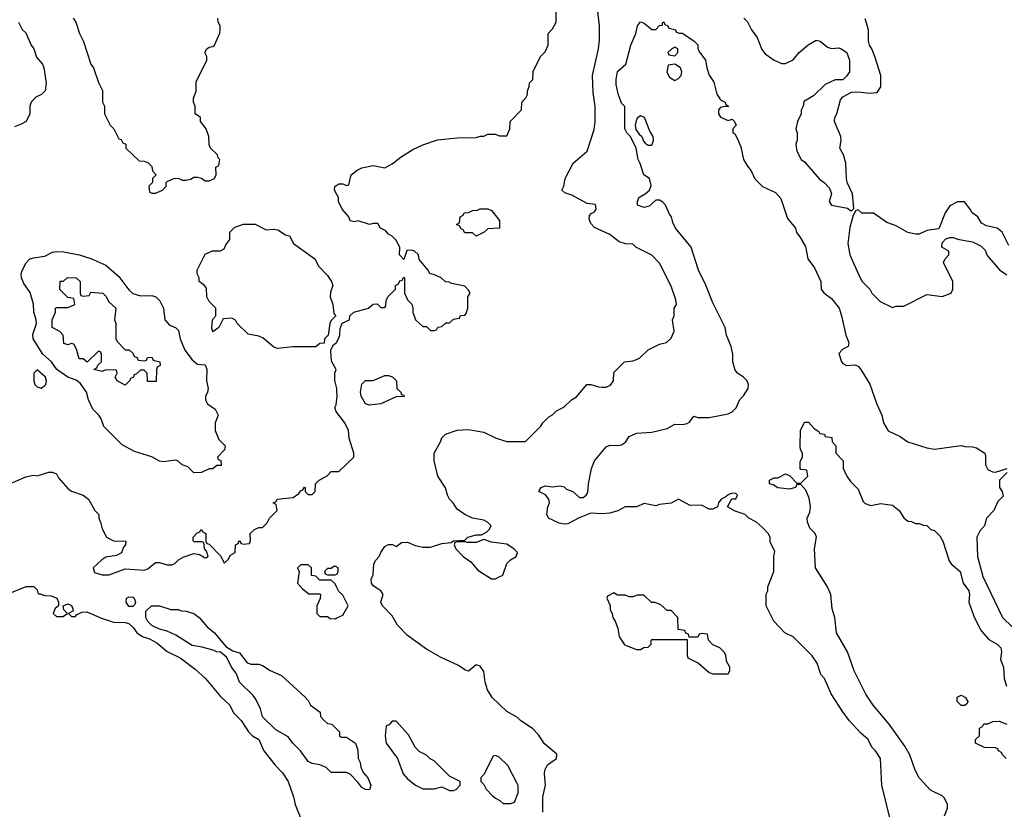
# Model space of a CAD drawing. Header units: inches. Extents: x 1793389 to 1900389, y 320802 to 470796.
# Tile 286 of 656: x 1848338 to 1853496, y 392644 to 396783. Entities that reach past the tile are written whole.
import ezdxf

# ---------------------------------------------------------------- set-up
doc = ezdxf.new("R2010")
doc.units = ezdxf.units.IN
doc.header["$MEASUREMENT"] = 0
doc.layers.add('B8349', color=7, linetype='Continuous')
doc.layers.add('B8359', color=7, linetype='Continuous')

msp = doc.modelspace()

# ---------------------------------------------------------------- linework, layer by layer
at = {"layer": 'B8349', "color": 2}
for points, elevation in [([(1848332, 396770), (1848351.6, 396731.6), (1848370, 396714), (1848398, 396650), (1848411.3, 396630), (1848426.4, 396586.4), (1848458, 396550), (1848464.7, 396530), (1848476, 396450), (1848472, 396410), (1848452, 396390), (1848423.4, 396376.6), (1848398, 396350), (1848391.3, 396330), (1848391.1, 396288.9), (1848372, 396250), (1848345.4, 396234.6), (1848310, 396222)], 258), ([(1848618, 396790), (1848631.3, 396770), (1848651.3, 396710), (1848671.6, 396668.4), (1848711.3, 396550), (1848724.7, 396530), (1848750, 396454), (1848771.1, 396411.1), (1848772, 396350), (1848782, 396330), (1848782, 396290), (1848812, 396230), (1848832, 396210), (1848858, 396158), (1848870, 396154), (1848878, 396138), (1848894, 396130), (1848894, 396110), (1848963.6, 396043.6), (1848990, 396042), (1849010, 396034), (1849030, 396014), (1849034, 395990), (1849051.6, 395971.6), (1849052, 395968), (1849034, 395950), (1849034, 395930), (1849014, 395910), (1849018, 395878), (1849030, 395874), (1849050, 395874), (1849086, 395890), (1849106, 395910), (1849106, 395930), (1849110, 395934), (1849148.4, 395951.6), (1849171.1, 395951.1), (1849190, 395942), (1849210, 395941), (1849232.9, 395947.1), (1849250, 395958), (1849270, 395958), (1849290, 395952), (1849310, 395938), (1849330, 395938), (1849358, 395950), (1849368, 395970), (1849366, 396010), (1849382, 396018), (1849386, 396050), (1849378, 396058), (1849373.6, 396073.6), (1849338, 396110), (1849330, 396126), (1849328.7, 396170), (1849315.3, 396210), (1849286, 396250), (1849286, 396270), (1849258, 396290), (1849258, 396330), (1849248, 396350), (1849248, 396370), (1849262, 396410), (1849263.1, 396456.9), (1849318, 396570), (1849318, 396590), (1849308, 396610), (1849318, 396630), (1849330, 396638), (1849350, 396642), (1849358, 396650), (1849387.3, 396712.7), (1849388, 396730), (1849388, 396750), (1849378, 396770), (1849375.3, 396790)], 262), ([(1850000, 395866), (1849988, 395890), (1849988.4, 395908.4), (1850000, 395915.7)], 258), ([(1850000, 394840), (1849999.3, 394850), (1849988.9, 394891.1), (1849988.7, 394930), (1849995.3, 394950), (1849974, 394990), (1849968.9, 395011.1), (1849968, 395052), (1849982, 395078), (1849998, 395090), (1850000, 395094)], 258), ([(1850000, 394723.9), (1849995.3, 394730), (1849988.7, 394750), (1849996, 394764), (1850000, 394794.7)], 258), ([(1848290, 394351), (1848370, 394386), (1848410, 394396), (1848430, 394391.3), (1848490, 394412), (1848510, 394412), (1848530, 394402), (1848541.4, 394381.4), (1848590, 394326), (1848610, 394311), (1848670, 394291.3), (1848698, 394270), (1848731.1, 394211.1), (1848752, 394190), (1848752, 394170), (1848762, 394150), (1848770, 394114), (1848792, 394070), (1848830, 394051.3), (1848894, 394050), (1848892, 394030), (1848881, 394019), (1848871, 393989), (1848844.7, 393975.3), (1848790, 393965.2), (1848768, 393952), (1848722.8, 393910), (1848730, 393886), (1848770, 393874), (1848806.3, 393873.7), (1848890, 393904.7), (1848990, 393898), (1849010, 393904.7), (1849050, 393938), (1849070, 393938), (1849110, 393926), (1849134.6, 393925.4), (1849150, 393932), (1849170, 393952), (1849194.6, 393965.4), (1849250, 393984.7), (1849279.6, 393979.6), (1849310, 393962), (1849316.4, 393963.6), (1849326, 393970), (1849316.4, 393996.4), (1849306, 394010), (1849302, 394042), (1849290, 394046), (1849250, 394046), (1849247.3, 394052.7), (1849246, 394070), (1849267.3, 394092.7), (1849282, 394098), (1849290, 394111.3), (1849298, 394098), (1849314, 394090), (1849314, 394050), (1849318, 394038), (1849330, 394034), (1849391.1, 393971.1), (1849410, 393934), (1849430, 393954), (1849443.1, 393976.9), (1849466, 393990), (1849468, 394030), (1849482, 394038), (1849486, 394050), (1849490, 394052), (1849498, 394038), (1849510, 394034), (1849542, 394038), (1849547.3, 394052.7), (1849546, 394090), (1849568.4, 394111.6), (1849590, 394122), (1849610, 394122), (1849634.6, 394145.4), (1849646, 394170), (1849686, 394210), (1849682, 394242), (1849666, 394250), (1849682, 394258), (1849686, 394270), (1849770, 394278), (1849800.4, 394299.6), (1849810, 394314), (1849822, 394318), (1849830, 394332), (1849834, 394330), (1849834, 394310), (1849850, 394294), (1849870, 394294), (1849886, 394310), (1849888, 394350), (1849906, 394370), (1849948.4, 394391.6), (1849970, 394414), (1850000, 394414)], 258), ([(1850000, 393806), (1849990, 393826), (1849970, 393846), (1849910, 393846), (1849890, 393866), (1849866, 393870), (1849866, 393910), (1849850, 393926), (1849810, 393926), (1849794, 393910), (1849802, 393890), (1849794, 393830), (1849819.6, 393799.6), (1849852.7, 393772.7), (1849910, 393774), (1849914, 393770), (1849911.6, 393748.4), (1849894, 393710), (1849894, 393670), (1849910, 393654), (1849950, 393654), (1849963.6, 393643.6), (1849990, 393642), (1850000, 393647)], 258), ([(1850000, 393914), (1849996.4, 393916.4), (1849983.6, 393916.4), (1849970, 393906), (1849950, 393906), (1849934, 393890), (1849938, 393878), (1849950, 393874), (1849990, 393874), (1850000, 393877.3)], 258), ([(1848269.6, 393770.4), (1848371.3, 393811.3), (1848411.6, 393811.6), (1848430, 393794), (1848434, 393774), (1848446, 393774), (1848470, 393764.7), (1848503.6, 393763.6), (1848532, 393750), (1848542, 393730), (1848542, 393710), (1848524, 393696), (1848514, 393670), (1848530, 393654), (1848564.7, 393655.3), (1848588, 393670), (1848568.7, 393690), (1848566, 393710), (1848590, 393722), (1848610, 393712), (1848618, 393690), (1848616.9, 393683.1), (1848594, 393670), (1848610, 393654), (1848630, 393654), (1848636.4, 393663.6), (1848662.7, 393677.3), (1848690, 393678.8), (1848766.2, 393646.2), (1848830, 393624.9), (1848890, 393622.8), (1848910, 393618), (1848934.8, 393594.8), (1848952, 393570), (1848982, 393550), (1849018, 393538), (1849056.8, 393516.8), (1849110, 393470.7), (1849178.4, 393438.4), (1849258, 393378), (1849311, 393330), (1849390, 393234.8), (1849438.8, 393190), (1849458.8, 393150), (1849498.8, 393110), (1849536, 393050), (1849558, 393030), (1849591.3, 393010), (1849617.3, 392950), (1849675.9, 392875.9), (1849715.2, 392835.2), (1849744.9, 392790), (1849773, 392710), (1849780.5, 392670), (1849822, 392570)], 254), ([(1850000, 392838), (1849970, 392838), (1849943.1, 392863.1), (1849910, 392877.2), (1849870, 392884), (1849850, 392894), (1849809, 392950), (1849768.7, 392990), (1849744.7, 393024.7), (1849680.2, 393060.2), (1849609.3, 393129.3), (1849599.3, 393170), (1849577.6, 393217.6), (1849561.5, 393241.5), (1849488.7, 393310), (1849473.6, 393353.6), (1849450, 393388), (1849422, 393442), (1849390, 393468), (1849368.9, 393468.9), (1849356.4, 393476.4), (1849293.6, 393493.6), (1849242, 393502), (1849156.5, 393556.5), (1849110, 393578), (1849070, 393588), (1849030, 393608), (1849008.9, 393628.9), (1848998, 393650), (1848998, 393682), (1849029.3, 393710.7), (1849070, 393711.3), (1849130, 393692), (1849170, 393692), (1849183.6, 393683.6), (1849210, 393682), (1849250, 393671.3), (1849278, 393650), (1849319.8, 393599.8), (1849358, 393570), (1849418, 393498), (1849455.3, 393475.3), (1849490, 393464.7), (1849530, 393411.3), (1849550, 393404.7), (1849590, 393404.7), (1849610, 393398), (1849650, 393371.3), (1849710, 393344.7), (1849832.7, 393232.7), (1849850, 393214), (1849862, 393190), (1849912.7, 393152.7), (1849914, 393130), (1849931.6, 393111.6), (1849950, 393094), (1849974, 393090), (1850000, 393064)], 254)]:
    msp.add_lwpolyline(points, dxfattribs=dict(at, elevation=elevation))
for points, elevation in [([(1849630, 395682), (1849670, 395684.7), (1849690, 395681), (1849730, 395656), (1849750.7, 395650.7), (1849772, 395610), (1849884.7, 395530), (1849904.7, 395490), (1849950, 395442), (1849971.3, 395410), (1849978, 395390), (1849965.4, 395354.6), (1849964.7, 395330), (1849978, 395290), (1849983.6, 395243.6), (1849994, 395230), (1849970, 395206), (1849962, 395190), (1849954, 395130), (1849934, 395110), (1849932.7, 395087.3), (1849910, 395086), (1849890, 395068), (1849768.7, 395068.7), (1849690, 395059.3), (1849670, 395066), (1849613.6, 395113.6), (1849590, 395124), (1849534.6, 395134.6), (1849478, 395190), (1849468.4, 395208.4), (1849450, 395218), (1849404.7, 395215.3), (1849382, 395170), (1849350, 395146), (1849345.2, 395165.2), (1849345.6, 395194.4), (1849350, 395214), (1849366, 395230), (1849366, 395270), (1849330, 395306), (1849318, 395330), (1849316.4, 395376.4), (1849306, 395390), (1849278, 395410), (1849278, 395430), (1849268, 395450), (1849268, 395470), (1849310, 395554), (1849348.4, 395571.6), (1849390, 395572), (1849410, 395582), (1849418, 395602), (1849438, 395630), (1849438, 395670), (1849464.7, 395695.3), (1849510, 395711.3), (1849570.9, 395710.9)], 258), ([(1848970, 395336), (1849030, 395338), (1849050.8, 395330.8), (1849072, 395310), (1849091.1, 395271.1), (1849098, 395210), (1849122, 395182), (1849154, 395170), (1849170, 395154), (1849178, 395110), (1849202.8, 395050), (1849240.7, 395000.7), (1849262, 394982), (1849270, 394977.3), (1849310, 394974), (1849318.8, 394950), (1849316, 394890), (1849324.7, 394850), (1849322, 394830), (1849311.6, 394808.4), (1849311.3, 394790), (1849322, 394770), (1849362, 394742), (1849378, 394710), (1849362, 394670), (1849362, 394630), (1849382, 394582), (1849414, 394550), (1849411.6, 394528.4), (1849374, 394490), (1849378, 394478), (1849391.6, 394471.6), (1849394, 394446), (1849370, 394446), (1849350, 394428), (1849330, 394428), (1849290, 394408.7), (1849250, 394408), (1849219, 394439), (1849189.1, 394449.1), (1849168.9, 394468.9), (1849154.6, 394474.6), (1849090, 394465.2), (1849070, 394469.2), (1849030, 394492), (1848940.1, 394520.1), (1848874.3, 394554.3), (1848778, 394650), (1848765.2, 394690), (1848753.2, 394710), (1848721.3, 394741.3), (1848697.6, 394790), (1848687.8, 394830), (1848656.6, 394876.6), (1848634.2, 394894.2), (1848590, 394909.5), (1848532.3, 394950), (1848504.5, 394990), (1848459.5, 395030), (1848408.2, 395110), (1848406.7, 395133.3), (1848426.6, 395190), (1848425.1, 395210), (1848412.4, 395250), (1848410.9, 395290.9), (1848392.6, 395352.6), (1848360, 395400), (1848346.6, 395430), (1848346, 395450), (1848351.3, 395468.7), (1848371.9, 395508.1), (1848390, 395526.8), (1848410, 395534.8), (1848470, 395544), (1848510, 395564.9), (1848530, 395568.2), (1848570, 395566), (1848650.3, 395550.3), (1848710, 395530.4), (1848790, 395495.5), (1848857.6, 395437.6), (1848910, 395366.8), (1848930, 395347.3)], 258), ([(1848670, 395334), (1848702, 395338), (1848710, 395354), (1848774, 395350), (1848790, 395334), (1848804.7, 395304.7), (1848842, 395270), (1848834, 395210), (1848842, 395190), (1848842, 395110), (1848850, 395094), (1848890, 395052), (1848912, 395052), (1848932.7, 395032.7), (1848938, 395018), (1848952.7, 395012.7), (1848958, 394998), (1848990, 394994), (1849002, 394998), (1849007.3, 395012.7), (1849030, 395014), (1849038, 394998), (1849072, 394990), (1849074, 394970), (1849058, 394962), (1849054, 394950), (1849052.7, 394887.3), (1849007.3, 394887.3), (1849006, 394930), (1848990, 394946), (1848970, 394946), (1848950, 394926), (1848938, 394922), (1848934, 394910), (1848918, 394902), (1848914, 394890), (1848890, 394868), (1848848, 394890), (1848838, 394910), (1848848, 394930), (1848846, 394946), (1848790, 394948), (1848770, 394938), (1848726, 394950), (1848742, 394958), (1848747.3, 394972.7), (1848766, 394990), (1848766, 395030), (1848762, 395042), (1848750, 395046), (1848692, 394988), (1848670, 395006), (1848650, 395006), (1848636.4, 395056.4), (1848622, 395082), (1848610, 395086), (1848590, 395078), (1848570, 395086), (1848566, 395130), (1848548.4, 395148.4), (1848508, 395170), (1848508, 395210), (1848526, 395250), (1848526, 395270), (1848530, 395274), (1848590, 395274), (1848626, 395290), (1848622, 395322), (1848590, 395326), (1848548.4, 395368.4), (1848550, 395412), (1848567.3, 395412.7), (1848588.9, 395431.1), (1848634, 395430), (1848654, 395410), (1848654, 395350), (1848658, 395338)], 254), ([(1848430, 394948), (1848412, 394930), (1848411.3, 394890), (1848418, 394870), (1848430, 394858), (1848450, 394851.3), (1848470, 394864.7), (1848475.3, 394870), (1848479, 394890), (1848472.7, 394910)], 262), ([(1848910, 393708), (1848895.3, 393730), (1848898, 393750), (1848910, 393758), (1848930, 393756), (1848938, 393750), (1848944.7, 393730), (1848942, 393718), (1848930, 393708)], 254)]:
    msp.add_lwpolyline(points, close=True, dxfattribs=dict(at, elevation=elevation))
at = {"layer": 'B8359', "color": 2}
for points, elevation in [([(1851079.3, 392630), (1851079.3, 392710), (1851092.3, 392770), (1851086.6, 392830), (1851089.3, 392850), (1851102.4, 392877.6), (1851149.3, 392910), (1851152.7, 392932.7), (1851087.8, 392987.8), (1851055.3, 393035.3), (1851025.4, 393065.4), (1850962, 393110), (1850946, 393126), (1850890, 393157.2), (1850814, 393230), (1850789.2, 393270), (1850776, 393310), (1850770, 393366), (1850750, 393395.3), (1850730, 393402), (1850690, 393368), (1850670, 393375.3), (1850637.5, 393397.5), (1850542, 393442), (1850470, 393484), (1850370, 393555.3), (1850318, 393610), (1850290, 393658), (1850239, 393710), (1850229.2, 393730), (1850242, 393770), (1850229.1, 393789.1), (1850190, 393815.3), (1850181.2, 393830), (1850179, 393850), (1850190, 393874), (1850194, 393930), (1850204, 393950), (1850222, 393970), (1850229.3, 393990.7), (1850250, 394022), (1850270, 394032), (1850291.6, 394031.6), (1850310, 394022), (1850338, 394042), (1850370, 394044.7), (1850410, 394027.3), (1850450, 394018.8), (1850490, 394018.8), (1850550, 394038), (1850598, 394042), (1850610, 394052), (1850670, 394054), (1850686, 394070), (1850730, 394082), (1850756.4, 394083.6), (1850783.1, 394096.9), (1850798, 394110), (1850808, 394130), (1850788, 394150), (1850770, 394159), (1850709.3, 394169.3), (1850669.1, 394189.1), (1850630, 394218), (1850608.7, 394250), (1850589, 394270), (1850579, 394290), (1850569.1, 394329.1), (1850529, 394390), (1850508.7, 394470), (1850508.7, 394510), (1850542, 394570), (1850549, 394591), (1850568, 394610), (1850629.3, 394630.7), (1850690, 394634.8), (1850770, 394621), (1850834, 394590), (1850890, 394572), (1850987.3, 394572.7), (1851068.4, 394651.6), (1851078, 394670), (1851110, 394702), (1851128.9, 394711.1), (1851150, 394732), (1851188.4, 394751.6), (1851228.9, 394791.1), (1851254.6, 394805.4), (1851309.1, 394870.9), (1851330, 394871), (1851370, 394858.8), (1851390, 394857.3), (1851410, 394857.3), (1851432.3, 394867.7), (1851448.7, 394890), (1851450, 394934), (1851506, 394990), (1851550, 394994), (1851570, 395002), (1851586, 395010), (1851630, 395052), (1851690, 395082), (1851726, 395090), (1851750, 395114), (1851766, 395150), (1851758, 395210), (1851766, 395230), (1851766, 395270), (1851778, 395290), (1851774.6, 395314.6), (1851750, 395386), (1851690, 395506), (1851650, 395548), (1851566, 395590), (1851550, 395606), (1851511.6, 395608.4), (1851478, 395618), (1851430, 395657.2), (1851350, 395693.2), (1851330, 395714), (1851322, 395738), (1851323.7, 395756.3), (1851332.5, 395767.5), (1851350, 395776), (1851358, 395790), (1851354, 395814), (1851310, 395819), (1851230, 395862.7), (1851194.6, 395874.6), (1851178, 395890), (1851188, 395910), (1851195.3, 395950), (1851238, 396030), (1851310, 396094), (1851347.3, 396207.3), (1851353.2, 396250), (1851352.7, 396327.3), (1851341.5, 396401.5), (1851338, 396490), (1851369.5, 396630), (1851374.8, 396674.8), (1851375.1, 396750), (1851361.2, 396870)], 254), ([(1850000, 395915.7), (1850010, 395922), (1850030, 395922), (1850050, 395914), (1850062, 395918), (1850075.3, 395970), (1850106, 395994), (1850130, 396006), (1850190, 396018.8), (1850250, 396006), (1850290, 396026.8), (1850336.6, 396063.4), (1850398, 396102), (1850450, 396127.3), (1850526.8, 396153.2), (1850630, 396162.8), (1850730, 396164.7), (1850750, 396172), (1850770, 396172), (1850790, 396182), (1850830, 396182), (1850850, 396174), (1850890, 396174), (1850906, 396210), (1850908, 396250), (1850966, 396310), (1850968, 396350), (1850990, 396374), (1850998, 396390), (1850998, 396410), (1851007.3, 396432.7), (1851008.4, 396451.6), (1851026, 396470), (1851028.4, 396511.6), (1851066, 396590), (1851090, 396614), (1851106, 396650), (1851106, 396710), (1851130, 396734), (1851148, 396770), (1851148, 396850)], 258), ([(1852909, 392550), (1852854, 392770), (1852848, 392910), (1852822, 392950), (1852802, 392970), (1852782, 393010), (1852744.1, 393044.1), (1852684, 393110), (1852650, 393155.3), (1852589.2, 393250), (1852554, 393330), (1852535.3, 393350), (1852515.3, 393410), (1852490, 393448), (1852390, 393548), (1852346, 393570), (1852288, 393630), (1852248, 393710), (1852248, 393750), (1852248.9, 393771.1), (1852258, 393790), (1852258, 393810), (1852288.7, 393890), (1852288.4, 393968.4), (1852294.6, 393994.6), (1852270, 394046), (1852268.7, 394070), (1852259, 394090), (1852230, 394122), (1852198, 394150), (1852158, 394170), (1852138, 394190), (1852086.3, 394206.3), (1852046, 394230), (1852068.4, 394271.6), (1852090, 394272), (1852099, 394290), (1852090, 394299), (1852070, 394302), (1852050, 394293.2), (1852038, 394282), (1852012, 394270), (1851998, 394250), (1851994, 394230), (1851970, 394218), (1851950, 394218), (1851910, 394238), (1851850, 394237.2), (1851790, 394269), (1851750, 394248.7), (1851690, 394241.6), (1851670, 394234), (1851610, 394247), (1851570, 394229), (1851510, 394229), (1851470.8, 394209.2), (1851430, 394197.2), (1851390, 394193.2), (1851330, 394197.2), (1851268.1, 394171.9), (1851210, 394140.9), (1851190, 394138), (1851163.3, 394143.3), (1851108, 394170), (1851099, 394190), (1851105.2, 394230), (1851113.2, 394250), (1851109.3, 394269.3), (1851092.5, 394292.5), (1851058, 394310), (1851069, 394330), (1851090, 394338.8), (1851130, 394334.8), (1851170, 394338.8), (1851190, 394334), (1851202.7, 394322.7), (1851235.5, 394310), (1851270, 394278), (1851290, 394279.3), (1851306, 394290), (1851314.7, 394305.3), (1851317.6, 394350), (1851332.7, 394430), (1851349.6, 394470.4), (1851410, 394544), (1851430, 394553), (1851470, 394550.4), (1851490, 394554.9), (1851511.3, 394568.7), (1851530, 394598.8), (1851570, 394614.8), (1851650, 394621), (1851730, 394640.7), (1851770, 394662.8), (1851810, 394661.6), (1851833.8, 394666.2), (1851847, 394673), (1851870, 394704.7), (1851890, 394698), (1851950, 394698), (1852050, 394717.3), (1852070, 394727.3), (1852091.6, 394748.4), (1852110, 394792), (1852130, 394812), (1852154, 394850), (1852155.3, 394870), (1852148.7, 394890), (1852130, 394908.7), (1852098, 394930), (1852085.6, 394945.6), (1852074, 394990), (1852074, 395030), (1852065.2, 395070), (1852041.2, 395130), (1852033.2, 395170), (1851970, 395298), (1851931.9, 395391.9), (1851893.2, 395470), (1851855.3, 395590), (1851774, 395690), (1851760.2, 395720.2), (1851753.2, 395750), (1851742.7, 395762.7), (1851721.2, 395810), (1851706.8, 395826.8), (1851690, 395837.2), (1851670, 395837.2), (1851635.3, 395804.7), (1851610, 395798.4), (1851575.3, 395810), (1851574, 395830), (1851582, 395850), (1851615.3, 395870), (1851638, 395890), (1851646, 395914), (1851638, 395950), (1851608, 395970), (1851589.1, 396029.1), (1851578, 396050), (1851568, 396110), (1851538, 396170), (1851518, 396190), (1851508.7, 396210), (1851507.3, 396327.3), (1851490, 396346), (1851473.6, 396393.6), (1851463.2, 396443.2), (1851462.7, 396470), (1851469.4, 396510.6), (1851514, 396550), (1851539.3, 396650), (1851566.6, 396710), (1851574, 396750), (1851590, 396771.3), (1851610, 396764.7), (1851650, 396732), (1851670, 396732), (1851690, 396752), (1851706, 396754), (1851706, 396766), (1851711.6, 396771.6), (1851718, 396758), (1851734, 396750), (1851738, 396738), (1851770, 396732), (1851778, 396718), (1851792.7, 396712.7), (1851810, 396712), (1851872, 396670), (1851890.9, 396650.9), (1851891.3, 396630), (1851901, 396610), (1851930.7, 396570.7), (1851937.3, 396530), (1851950, 396492), (1851974.8, 396454.8), (1851990, 396392), (1852010, 396362), (1852034, 396350), (1852038, 396338), (1852052, 396330), (1852050, 396326), (1852030, 396328), (1852010, 396322), (1851998, 396310), (1851998.8, 396290), (1852010, 396271.3), (1852050, 396254), (1852070, 396262), (1852082, 396250), (1852091.3, 396230), (1852074, 396210), (1852074, 396190), (1852084.7, 396184.7), (1852099.1, 396159.1), (1852115.9, 396115.9), (1852130.6, 396050), (1852150, 396014.8), (1852170.7, 395990), (1852188.4, 395948.4), (1852228.9, 395908.9), (1852297.3, 395877.3), (1852326.2, 395846.2), (1852360.4, 395740.4), (1852402, 395690), (1852407.1, 395667.1), (1852425.4, 395645.4), (1852454.4, 395594.4), (1852466, 395530), (1852501.4, 395481.4), (1852534.8, 395410), (1852537.3, 395370), (1852550, 395351), (1852590, 395321), (1852630.7, 395270), (1852644, 395230), (1852666, 395130), (1852681, 395090), (1852678, 395070), (1852650, 395056), (1852630, 395034), (1852643.7, 394990), (1852650, 394981.6), (1852670, 394970.4), (1852710, 394973.4), (1852722, 394970), (1852730, 394966.8), (1852744, 394950), (1852791.7, 394871.7), (1852827.4, 394767.4), (1852854, 394710), (1852862.8, 394670), (1852887.3, 394627.3), (1852950, 394598), (1852990.9, 394570.9), (1853090, 394538), (1853130, 394531), (1853270, 394551.3), (1853290, 394546), (1853330, 394544.7), (1853350, 394538), (1853394, 394510), (1853398, 394498), (1853397.3, 394450), (1853410, 394426), (1853433.4, 394413.4), (1853450, 394410.6), (1853511.3, 394430)], 250), ([(1852132, 396790), (1852150.9, 396770.9), (1852172, 396730), (1852202, 396690), (1852226.4, 396626.4), (1852243.5, 396603.5), (1852290, 396571.3), (1852330, 396554), (1852350, 396554), (1852390, 396572), (1852422, 396610), (1852469.4, 396650.6), (1852510, 396676), (1852530.6, 396670.6), (1852570, 396638), (1852590, 396631.3), (1852630, 396636), (1852642, 396630), (1852670.5, 396610.5), (1852678, 396590), (1852684.7, 396570), (1852684.7, 396510), (1852670.9, 396489.1), (1852650, 396468), (1852610, 396468), (1852556.9, 396443.1), (1852496.9, 396383.1), (1852445.4, 396354.6), (1852442, 396330), (1852431.6, 396308.4), (1852431.3, 396290), (1852412, 396250), (1852404.7, 396210), (1852411.3, 396190), (1852411.1, 396151.1), (1852404.7, 396130), (1852410, 396094), (1852432, 396050), (1852450, 396038), (1852527.1, 395947.1), (1852552, 395930), (1852579.8, 395899.8), (1852591.3, 395870), (1852578, 395830), (1852591.1, 395811.1), (1852675.3, 395795.3), (1852690, 395782), (1852698, 395782), (1852707.3, 395792.7), (1852701.2, 395870), (1852673.2, 395930), (1852669, 395950), (1852666, 396030), (1852653.8, 396073.8), (1852635.3, 396110), (1852642, 396150), (1852639, 396170), (1852606, 396250), (1852608, 396270), (1852619, 396290), (1852638, 396362), (1852650, 396378), (1852696.4, 396403.6), (1852730, 396404.7), (1852790, 396398), (1852830, 396402), (1852848.4, 396431.6), (1852848.7, 396490), (1852818, 396590), (1852802, 396630), (1852789.3, 396649.3), (1852784, 396670), (1852784, 396730), (1852767, 396787)], 254), ([(1850000, 395094), (1850010, 395114), (1850015.3, 395130), (1850016.4, 395163.6), (1850027.3, 395192.7), (1850066, 395210), (1850068, 395230), (1850088, 395250), (1850166, 395270), (1850190, 395292), (1850210, 395294), (1850230, 395274), (1850250, 395274), (1850256.4, 395283.6), (1850258, 395310), (1850266, 395330), (1850306, 395370), (1850306, 395390), (1850322, 395398), (1850330, 395414), (1850342, 395418), (1850350, 395434), (1850354, 395430), (1850354, 395350), (1850370, 395314), (1850391.6, 395291.6), (1850398, 395270), (1850398, 395250), (1850412, 395210), (1850450, 395174), (1850470, 395174), (1850490, 395154), (1850510, 395154), (1850522, 395158), (1850528.4, 395171.6), (1850550, 395174), (1850570, 395194), (1850590, 395194), (1850610, 395214), (1850642, 395218), (1850647.3, 395232.7), (1850670, 395234), (1850676.4, 395243.6), (1850686, 395270), (1850686, 395330), (1850698, 395350), (1850690, 395366), (1850670, 395386), (1850600.4, 395400.4), (1850587.3, 395407.3), (1850568.4, 395408.4), (1850546, 395430), (1850507.3, 395447.3), (1850486, 395450), (1850478, 395470), (1850430, 395526), (1850428, 395550), (1850406, 395570), (1850390, 395575.3), (1850366.8, 395573.2), (1850350, 395526), (1850328, 395550), (1850328.7, 395590), (1850309.3, 395629.3), (1850290, 395648.7), (1850270, 395658), (1850255.3, 395675.3), (1850228, 395690), (1850214, 395714), (1850190, 395715.3), (1850170, 395709), (1850111.6, 395728.4), (1850090, 395724), (1850070, 395728.7), (1850062, 395750), (1850028, 395790), (1850008, 395830), (1850008, 395850), (1850000, 395866)], 258), ([(1853519.3, 395599.3), (1853484, 395670), (1853458, 395690), (1853403.1, 395703.1), (1853376.4, 395716.4), (1853358, 395750), (1853328, 395770), (1853318, 395790), (1853287.3, 395827.3), (1853250, 395828.7), (1853210, 395808), (1853186, 395770), (1853152.7, 395687.3), (1853090, 395678), (1853050, 395658), (1853030, 395658), (1852990, 395668), (1852930, 395702), (1852880.2, 395720.2), (1852810, 395768), (1852750, 395768), (1852730, 395786), (1852718, 395782), (1852703.6, 395756.4), (1852686.4, 395693.6), (1852676, 395610), (1852686.8, 395550), (1852736.9, 395436.9), (1852752, 395410), (1852792, 395370), (1852802, 395350), (1852846.4, 395306.4), (1852910, 395274), (1852930, 395282), (1852970, 395282), (1853090, 395342), (1853170, 395332), (1853218, 395350), (1853226, 395370), (1853226, 395410), (1853178, 395510), (1853186, 395530), (1853206, 395550), (1853206, 395570), (1853168, 395590), (1853170, 395614), (1853190, 395634), (1853210, 395642), (1853230, 395642), (1853251.6, 395631.6), (1853330, 395618), (1853375.3, 395595.3), (1853395.3, 395575.3), (1853406.4, 395546.4), (1853471.6, 395471.6), (1853510, 395444.7)], 254), ([(1850000, 394794.7), (1850002, 394810), (1850000, 394840)], 258), ([(1850000, 394414), (1850010, 394414), (1850088, 394490), (1850088.7, 394510), (1850064, 394590), (1850061.2, 394630), (1850041.2, 394670), (1850000, 394723.9)], 258), ([(1853182, 392610), (1853198, 392650), (1853198, 392670), (1853183.1, 392703.1), (1853170, 392715.3), (1853110, 392744), (1853049.2, 392810), (1853029.5, 392849.5), (1853001.2, 392930), (1852974.5, 392974.5), (1852893.2, 393090), (1852809, 393190), (1852770, 393248), (1852709.3, 393370), (1852674, 393470), (1852617.2, 393570), (1852609, 393650), (1852594.2, 393694.2), (1852587.3, 393770), (1852569.6, 393809.6), (1852506.6, 393910), (1852501.6, 394010), (1852511.8, 394070), (1852506, 394090), (1852477.6, 394117.6), (1852465.1, 394150), (1852463.7, 394170), (1852477.7, 394202.3), (1852480.5, 394230), (1852474.5, 394274.5), (1852457.2, 394317.2), (1852430, 394346), (1852410, 394346), (1852402, 394330), (1852370, 394322.7), (1852310, 394329.3), (1852284.7, 394344.7), (1852266, 394350), (1852266, 394370), (1852290, 394382), (1852310, 394382), (1852350, 394402), (1852372.7, 394392.7), (1852410, 394354), (1852430, 394354), (1852466, 394390), (1852462, 394422), (1852430, 394426), (1852426, 394430), (1852427.3, 394467.3), (1852438, 394490), (1852438, 394510), (1852428, 394530), (1852426, 394550), (1852428.9, 394628.9), (1852450, 394674), (1852470, 394674), (1852499.6, 394639.6), (1852523.6, 394623.6), (1852530, 394614), (1852554, 394610), (1852558, 394598), (1852592.7, 394592.7), (1852594, 394570), (1852614, 394550), (1852614, 394510), (1852651.1, 394471.1), (1852652, 394430), (1852671.1, 394391.1), (1852690, 394362), (1852730, 394322), (1852756.8, 394256.8), (1852767.3, 394247.3), (1852796.8, 394236.8), (1852850, 394246.8), (1852910, 394238.8), (1852944.7, 394210), (1852970, 394172), (1852990, 394154), (1853010, 394152), (1853030, 394142), (1853050, 394142), (1853072.7, 394132.7), (1853090, 394132), (1853111.1, 394111.1), (1853130, 394104.7), (1853157.5, 394077.5), (1853174.8, 394050), (1853207.1, 393947.1), (1853218, 393930), (1853264.7, 393890), (1853281, 393830), (1853310.7, 393790), (1853314, 393770), (1853310.7, 393730), (1853335.9, 393655.9), (1853362.5, 393602.5), (1853377.3, 393577.3), (1853414.8, 393534.8), (1853458, 393510), (1853478, 393490), (1853481, 393470), (1853476, 393430), (1853491, 393390), (1853494.8, 393330), (1853506.8, 393290)], 246), ([(1853511, 394410), (1853471.1, 394368.9), (1853471.3, 394330), (1853484.7, 394310), (1853490, 394286), (1853462, 394258), (1853442, 394210), (1853402, 394170), (1853392, 394130), (1853370, 394106), (1853352, 394070), (1853355.5, 393970), (1853384.4, 393864.4), (1853487.3, 393650), (1853538.5, 393598.5)], 250), ([(1850000, 393877.3), (1850002, 393878), (1850006, 393890), (1850006, 393910), (1850000, 393914)], 258), ([(1850000, 393647), (1850030, 393662), (1850058, 393710), (1850030, 393766), (1850010, 393786), (1850000, 393806)], 258), ([(1853506, 392910), (1853486, 392930), (1853482, 392942), (1853466, 392950), (1853462, 392962), (1853450, 392966), (1853392.7, 392967.3), (1853346, 392990), (1853346, 393010), (1853366, 393030), (1853366, 393070), (1853382, 393078), (1853388.4, 393091.6), (1853410, 393092), (1853436.4, 393103.6), (1853470, 393106), (1853510, 393090.8)], 242), ([(1850000, 393064), (1850014, 393050), (1850014, 393030), (1850022, 393022), (1850050, 393022), (1850098, 392990), (1850110, 392954), (1850111.3, 392911.3), (1850122, 392890), (1850125.4, 392865.4), (1850136.9, 392836.9), (1850162, 392810), (1850178, 392770), (1850170, 392746), (1850150, 392748), (1850130, 392758), (1850110, 392786), (1850068.4, 392828.4), (1850050, 392838), (1850000, 392838)], 254)]:
    msp.add_lwpolyline(points, dxfattribs=dict(at, elevation=elevation))
for points, elevation in [([(1851770, 396638), (1851754, 396630), (1851734, 396610), (1851738, 396598), (1851770, 396594), (1851786, 396610), (1851786, 396630)], 250), ([(1851770, 396549.4), (1851735.3, 396544.7), (1851728.3, 396508.3), (1851742.3, 396482.3), (1851770, 396464), (1851790, 396474.8), (1851802.7, 396490), (1851806.6, 396510), (1851799.3, 396530)], 250), ([(1851590, 396279.3), (1851573.2, 396266.8), (1851567.3, 396252.7), (1851562.8, 396230), (1851566.4, 396206.4), (1851582.8, 396182.8), (1851598, 396170), (1851606, 396146), (1851615.3, 396135.3), (1851630, 396124.7), (1851650, 396124.7), (1851658, 396150), (1851656.2, 396170), (1851638.3, 396198.3), (1851611.8, 396270)], 250), ([(1850730, 395648.7), (1850710, 395666), (1850670, 395666), (1850662, 395682), (1850650, 395686), (1850642, 395702), (1850626, 395710), (1850642, 395718), (1850646, 395750), (1850662, 395758), (1850666, 395770), (1850690, 395772), (1850710, 395782), (1850736.4, 395783.6), (1850750, 395792), (1850791.1, 395791.1), (1850810, 395782), (1850852, 395730), (1850852, 395690), (1850790, 395686), (1850771.6, 395668.4)], 254), ([(1850170, 394762), (1850149.2, 394769.2), (1850126, 394810), (1850123.7, 394830), (1850130, 394872), (1850150, 394891), (1850190, 394891), (1850250, 394918), (1850270, 394918), (1850291, 394911), (1850311.3, 394890), (1850314, 394850), (1850334, 394830), (1850338, 394818), (1850350, 394814), (1850351.6, 394808.4), (1850310, 394806), (1850230, 394768.7)], 254), ([(1850770, 394058), (1850730, 394042), (1850682, 394042), (1850674, 394046), (1850630, 394046), (1850618, 394042), (1850614, 394030), (1850622, 394010), (1850662, 393970), (1850702, 393942), (1850738, 393898), (1850810, 393852), (1850830, 393852), (1850850, 393862), (1850868.7, 393871.3), (1850890, 393932), (1850908.9, 393951.1), (1850938, 393970), (1850946, 393990), (1850928.4, 394008.4), (1850890, 394034), (1850810, 394044)], 254), ([(1851450, 393778), (1851418, 393762), (1851414, 393750), (1851431.6, 393711.6), (1851432, 393690), (1851442, 393670), (1851444.7, 393650), (1851458, 393630), (1851471.1, 393591.1), (1851478, 393550), (1851506.4, 393506.4), (1851570, 393482), (1851590, 393482), (1851608.4, 393491.6), (1851630, 393494), (1851646, 393510), (1851646, 393530), (1851650, 393534), (1851834, 393534), (1851834, 393450), (1851838, 393438), (1851894, 393410), (1851950, 393362), (1851970, 393354), (1852050, 393354), (1852058, 393370), (1852058, 393390), (1852040.4, 393420.4), (1852038, 393450), (1852030, 393466), (1852006, 393490), (1851970, 393506), (1851946, 393530), (1851942, 393562), (1851910, 393566), (1851898, 393562), (1851890, 393546), (1851846, 393546), (1851842, 393562), (1851827.3, 393567.3), (1851822, 393582), (1851787.3, 393587.3), (1851786, 393650), (1851750, 393686), (1851730, 393686), (1851696.4, 393716.4), (1851667.3, 393727.3), (1851648.4, 393728.4), (1851607.3, 393767.3), (1851572.7, 393767.3), (1851550, 393758), (1851530, 393758), (1851510, 393766), (1851470, 393766)], 254), ([(1853270, 393188), (1853248.9, 393208.9), (1853248.9, 393231.1), (1853270, 393242), (1853292, 393230), (1853304.7, 393210), (1853302, 393198), (1853290, 393188)], 242), ([(1850310, 393106), (1850290, 393106), (1850272.7, 393087.3), (1850258, 393082), (1850252, 393030), (1850258, 392990), (1850318, 392910), (1850346.8, 392830), (1850370, 392804.7), (1850412, 392770), (1850450, 392752), (1850510, 392752), (1850550, 392762), (1850590, 392742), (1850610, 392742), (1850626, 392750), (1850646, 392770), (1850646, 392790), (1850590, 392818), (1850510, 392898), (1850489.1, 392909.1), (1850470, 392928), (1850430, 392948), (1850409.1, 392969.1), (1850374.6, 393034.6)], 258), ([(1850830, 392926), (1850818, 392922), (1850770, 392826), (1850754, 392810), (1850754, 392790), (1850770, 392774), (1850782, 392750), (1850815.3, 392715.3), (1850830, 392702), (1850854, 392690), (1850870, 392674), (1850910, 392674), (1850930, 392682), (1850949, 392730), (1850948.9, 392768.9), (1850943.1, 392783.1), (1850894.6, 392874.6), (1850850, 392918)], 258)]:
    msp.add_lwpolyline(points, close=True, dxfattribs=dict(at, elevation=elevation))

doc.saveas('drawing.dxf')
